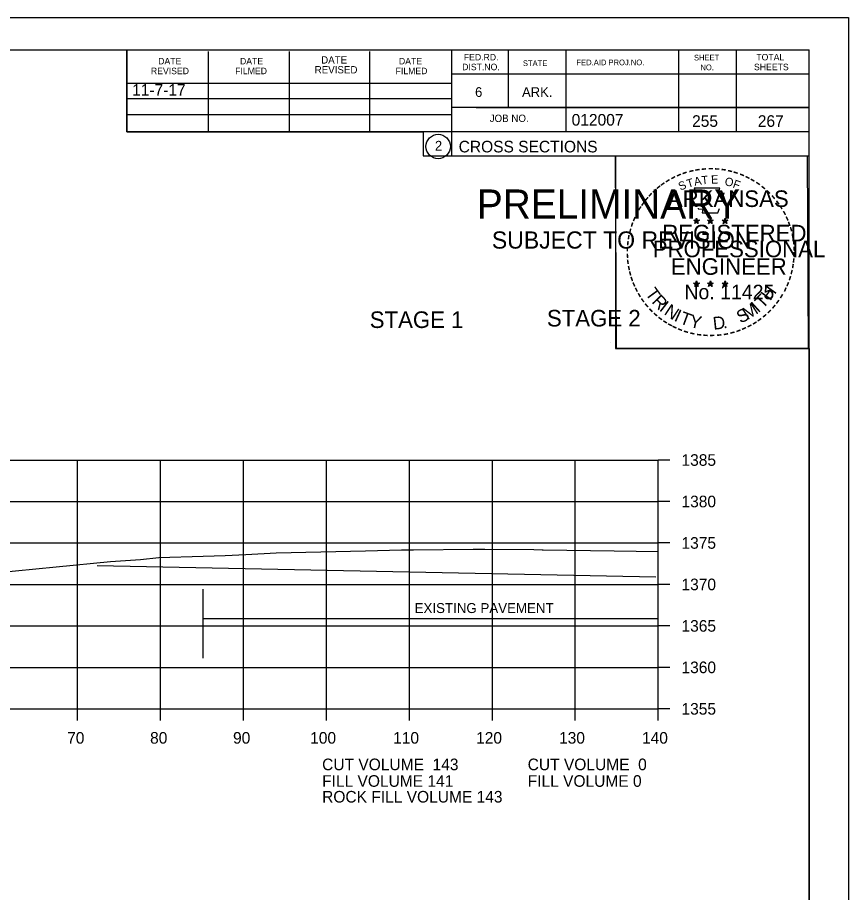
# Model space of a CAD drawing. Extents: x 1374311 to 1383814, y 384102 to 406278.
# Drawn here: x 1382783.6 to 1382883.8, y 385440.4 to 385545.9 of the extents above; entities that cross this region are included whole.
import ezdxf

# ---------------------------------------------------------------- set-up
doc = ezdxf.new("R2010")
doc.units = 0
for name, color, linetype in [('R_Axis', 7, 'Continuous'), ('R_Axis Annot', 7, 'Continuous'), ('R_Border', 7, 'Continuous'), ('R_Border PE', 7, 'Continuous'), ('R_Border Prem', 7, 'Continuous'), ('R_Exist Surface', 7, 'Continuous'), ('R_Fin Surface', 7, 'Continuous'), ('R_Grid', 7, 'Continuous'), ('R_No Plot', 7, 'Continuous'), ('R_Water', 7, 'Continuous')]:
    doc.layers.add(name, color=color, linetype=linetype)

msp = doc.modelspace()

# ---------------------------------------------------------------- linework, layer by layer
at = {"layer": 'R_Axis'}
for p, q in [((1382860.86, 385462.55), (1382860.86, 385492.55)), ((1382862.26, 385492.55), (1382860.86, 385492.55)), ((1382862.26, 385487.55), (1382860.86, 385487.55)), ((1382862.26, 385482.55), (1382860.86, 385482.55)), ((1382862.26, 385477.55), (1382860.86, 385477.55)), ((1382862.26, 385472.55), (1382860.86, 385472.55)), ((1382862.26, 385467.55), (1382860.86, 385467.55)), ((1382580.86, 385462.55), (1382860.86, 385462.55)), ((1382790.86, 385461.15), (1382790.86, 385462.55)), ((1382800.86, 385461.15), (1382800.86, 385462.55)), ((1382810.86, 385461.15), (1382810.86, 385462.55)), ((1382820.86, 385461.15), (1382820.86, 385462.55)), ((1382830.86, 385461.15), (1382830.86, 385462.55)), ((1382840.86, 385461.15), (1382840.86, 385462.55)), ((1382850.86, 385461.15), (1382850.86, 385462.55)), ((1382860.86, 385461.15), (1382860.86, 385462.55)), ((1382862.26, 385462.55), (1382860.86, 385462.55))]:
    msp.add_line(p, q, dxfattribs=at)
at = {"layer": 'R_Border'}
for p, q in [((1382562.86, 385542.01), (1382879.04, 385542.01)), ((1382796.78, 385532.13), (1382796.78, 385542.01)), ((1382806.64, 385532.13), (1382806.64, 385541.81)), ((1382816.4, 385532.13), (1382816.4, 385541.81)), ((1382826.08, 385532.13), (1382826.08, 385541.81)), ((1382835.94, 385542.01), (1382835.94, 385529.21)), ((1382842.78, 385542.01), (1382842.78, 385535.07)), ((1382849.72, 385542.01), (1382849.72, 385532.13)), ((1382863.3, 385542.01), (1382863.3, 385532.13)), ((1382870.24, 385542.01), (1382870.24, 385532.13)), ((1382879.04, 385336.55), (1382879.04, 385542.01)), ((1382879.04, 385539.07), (1382835.94, 385539.07)), ((1382879.04, 385539.09), (1382879.04, 385539.09)), ((1382796.78, 385537.99), (1382835.94, 385537.99)), ((1382796.78, 385536.13), (1382835.94, 385536.13)), ((1382879.04, 385535.07), (1382835.94, 385535.07)), ((1382838.9, 385535.07), (1382879.04, 385535.07)), ((1382796.78, 385532.13), (1382796.78, 385534.19)), ((1382796.78, 385534.19), (1382835.94, 385534.19)), ((1382879.04, 385532.13), (1382796.78, 385532.13)), ((1382835.94, 385529.21), (1382879.04, 385529.21))]:
    msp.add_line(p, q, dxfattribs=at)
msp.add_circle((1382834.33, 385530.35), 1.47, dxfattribs=at)
at = {"layer": 'R_Border PE'}
for p, q in [((1382865.13, 385521.47), (1382865.47, 385521.35)), ((1382865.13, 385521.47), (1382865.38, 385521.42)), ((1382865.13, 385521.47), (1382865.36, 385521.34)), ((1382865.26, 385521.06), (1382865.47, 385521.35)), ((1382865.26, 385521.06), (1382865.38, 385521.3)), ((1382865.26, 385521.06), (1382865.47, 385521.27)), ((1382865.47, 385521.72), (1382865.43, 385521.47)), ((1382865.47, 385521.35), (1382865.47, 385521.72)), ((1382865.47, 385521.72), (1382865.52, 385521.47)), ((1382865.82, 385521.47), (1382865.47, 385521.35)), ((1382865.69, 385521.06), (1382865.47, 385521.35)), ((1382865.69, 385521.06), (1382865.47, 385521.27)), ((1382865.82, 385521.47), (1382865.54, 385521.42)), ((1382865.69, 385521.06), (1382865.55, 385521.35)), ((1382865.82, 385521.47), (1382865.62, 385521.36)), ((1382866.8, 385521.47), (1382867.14, 385521.35)), ((1382866.8, 385521.47), (1382867.05, 385521.42)), ((1382866.8, 385521.47), (1382867.03, 385521.34)), ((1382866.93, 385521.06), (1382867.14, 385521.35)), ((1382866.93, 385521.06), (1382867.05, 385521.3)), ((1382866.93, 385521.06), (1382867.14, 385521.27)), ((1382867.14, 385521.72), (1382867.1, 385521.47)), ((1382867.14, 385521.35), (1382867.14, 385521.72)), ((1382867.14, 385521.72), (1382867.19, 385521.47)), ((1382867.49, 385521.47), (1382867.14, 385521.35)), ((1382867.36, 385521.06), (1382867.14, 385521.35)), ((1382867.36, 385521.06), (1382867.14, 385521.27)), ((1382867.49, 385521.47), (1382867.21, 385521.42)), ((1382867.36, 385521.06), (1382867.22, 385521.35)), ((1382867.49, 385521.47), (1382867.29, 385521.36)), ((1382868.56, 385521.45), (1382868.91, 385521.34)), ((1382868.56, 385521.45), (1382868.81, 385521.41)), ((1382868.56, 385521.45), (1382868.8, 385521.33)), ((1382868.69, 385521.05), (1382868.91, 385521.34)), ((1382868.69, 385521.05), (1382868.82, 385521.29)), ((1382868.69, 385521.05), (1382868.91, 385521.26)), ((1382868.91, 385521.71), (1382868.87, 385521.46)), ((1382868.91, 385521.34), (1382868.91, 385521.71)), ((1382868.91, 385521.71), (1382868.96, 385521.46)), ((1382869.26, 385521.45), (1382868.91, 385521.34)), ((1382869.12, 385521.05), (1382868.91, 385521.34)), ((1382869.12, 385521.05), (1382868.91, 385521.26)), ((1382869.26, 385521.45), (1382868.97, 385521.4)), ((1382869.12, 385521.05), (1382868.98, 385521.34)), ((1382869.26, 385521.45), (1382869.05, 385521.35)), ((1382865.12, 385513.89), (1382865.47, 385513.78)), ((1382865.12, 385513.89), (1382865.37, 385513.85)), ((1382865.12, 385513.89), (1382865.36, 385513.77)), ((1382865.25, 385513.48), (1382865.47, 385513.78)), ((1382865.25, 385513.48), (1382865.38, 385513.73)), ((1382865.25, 385513.48), (1382865.47, 385513.7)), ((1382865.47, 385514.15), (1382865.43, 385513.89)), ((1382865.47, 385513.78), (1382865.47, 385514.15)), ((1382865.47, 385514.15), (1382865.52, 385513.9)), ((1382865.82, 385513.89), (1382865.47, 385513.78)), ((1382865.68, 385513.48), (1382865.47, 385513.78)), ((1382865.68, 385513.48), (1382865.47, 385513.7)), ((1382865.82, 385513.89), (1382865.53, 385513.84)), ((1382865.68, 385513.48), (1382865.55, 385513.78)), ((1382865.82, 385513.89), (1382865.61, 385513.79)), ((1382866.79, 385513.89), (1382867.14, 385513.78)), ((1382866.79, 385513.89), (1382867.04, 385513.85)), ((1382866.79, 385513.89), (1382867.03, 385513.77)), ((1382866.92, 385513.48), (1382867.14, 385513.78)), ((1382866.92, 385513.48), (1382867.05, 385513.73)), ((1382866.92, 385513.48), (1382867.14, 385513.7)), ((1382867.14, 385514.15), (1382867.1, 385513.89)), ((1382867.14, 385513.78), (1382867.14, 385514.15)), ((1382867.14, 385514.15), (1382867.19, 385513.9)), ((1382867.49, 385513.89), (1382867.14, 385513.78)), ((1382867.35, 385513.48), (1382867.14, 385513.78)), ((1382867.35, 385513.48), (1382867.14, 385513.7)), ((1382867.49, 385513.89), (1382867.2, 385513.84)), ((1382867.35, 385513.48), (1382867.22, 385513.78)), ((1382867.49, 385513.89), (1382867.28, 385513.79)), ((1382868.56, 385513.88), (1382868.91, 385513.77)), ((1382868.56, 385513.88), (1382868.81, 385513.84)), ((1382868.56, 385513.88), (1382868.79, 385513.76)), ((1382868.69, 385513.47), (1382868.91, 385513.77)), ((1382868.69, 385513.47), (1382868.82, 385513.72)), ((1382868.69, 385513.47), (1382868.9, 385513.69)), ((1382868.91, 385514.14), (1382868.87, 385513.88)), ((1382869.12, 385513.47), (1382868.9, 385513.69)), ((1382868.91, 385513.77), (1382868.91, 385514.14)), ((1382868.91, 385514.14), (1382868.96, 385513.89)), ((1382869.25, 385513.88), (1382868.91, 385513.77)), ((1382869.12, 385513.47), (1382868.91, 385513.77)), ((1382869.25, 385513.88), (1382868.97, 385513.83)), ((1382869.12, 385513.47), (1382868.98, 385513.77)), ((1382869.25, 385513.88), (1382869.05, 385513.78))]:
    msp.add_line(p, q, dxfattribs=at)
for points in [[(1382865.17, 385525.34), (1382865.44, 385524.52)], [(1382868.68, 385524.42), (1382868.82, 385524.71), (1382868.13, 385524.68), (1382868.28, 385525.34), (1382865.17, 385525.34)], [(1382865.66, 385522.92), (1382865.66, 385522.83), (1382866.22, 385522.81), (1382866.17, 385522.34), (1382868.04, 385522.34), (1382868.24, 385522.88)], [(1382865.47, 385521.72), (1382865.69, 385521.06), (1382865.13, 385521.47), (1382865.82, 385521.47), (1382865.26, 385521.06), (1382865.47, 385521.72)], [(1382867.14, 385521.72), (1382867.36, 385521.06), (1382866.8, 385521.47), (1382867.49, 385521.47), (1382866.93, 385521.06), (1382867.14, 385521.72)], [(1382868.91, 385521.71), (1382869.12, 385521.05), (1382868.56, 385521.45), (1382869.26, 385521.45), (1382868.69, 385521.05), (1382868.91, 385521.71)], [(1382865.47, 385514.15), (1382865.68, 385513.48), (1382865.12, 385513.89), (1382865.82, 385513.89), (1382865.25, 385513.48), (1382865.47, 385514.15)], [(1382867.14, 385514.15), (1382867.35, 385513.48), (1382866.79, 385513.89), (1382867.49, 385513.89), (1382866.92, 385513.48), (1382867.14, 385514.15)], [(1382868.91, 385514.14), (1382869.12, 385513.47), (1382868.56, 385513.88), (1382869.25, 385513.88), (1382868.69, 385513.47), (1382868.91, 385514.14)]]:
    msp.add_lwpolyline(points, dxfattribs=at)
for centre, radius in [((1382865.47, 385521.35), 0.172), ((1382865.47, 385521.35), 0.145), ((1382865.47, 385521.35), 0.116), ((1382865.47, 385521.35), 0.0991), ((1382865.47, 385521.35), 0.0747), ((1382865.47, 385521.35), 0.0495), ((1382865.47, 385521.35), 0.0296), ((1382867.14, 385521.35), 0.172), ((1382867.14, 385521.35), 0.145), ((1382867.14, 385521.35), 0.116), ((1382867.14, 385521.35), 0.0991), ((1382867.14, 385521.35), 0.0747), ((1382867.14, 385521.35), 0.0495), ((1382867.14, 385521.35), 0.0296), ((1382868.91, 385521.34), 0.172), ((1382868.91, 385521.34), 0.145), ((1382868.91, 385521.34), 0.116), ((1382868.91, 385521.34), 0.0991), ((1382868.91, 385521.34), 0.0747), ((1382868.91, 385521.34), 0.0495), ((1382868.91, 385521.34), 0.0296), ((1382865.47, 385513.78), 0.172), ((1382865.47, 385513.78), 0.145), ((1382865.47, 385513.78), 0.116), ((1382865.47, 385513.78), 0.0991), ((1382865.47, 385513.78), 0.0747), ((1382865.47, 385513.78), 0.0495), ((1382865.47, 385513.78), 0.0296), ((1382867.14, 385513.78), 0.172), ((1382867.14, 385513.78), 0.145), ((1382867.14, 385513.78), 0.116), ((1382867.14, 385513.78), 0.0991), ((1382867.14, 385513.78), 0.0747), ((1382867.14, 385513.78), 0.0495), ((1382867.14, 385513.78), 0.0296), ((1382868.91, 385513.77), 0.172), ((1382868.91, 385513.77), 0.145), ((1382868.91, 385513.77), 0.116), ((1382868.91, 385513.77), 0.0991), ((1382868.91, 385513.77), 0.0747), ((1382868.91, 385513.77), 0.0495), ((1382868.91, 385513.77), 0.0296)]:
    msp.add_circle(centre, radius, dxfattribs=at)
at = {"layer": 'R_Exist Surface'}
msp.add_lwpolyline([(1382780.88, 385478.95), (1382788.28, 385479.67), (1382794.82, 385480.3), (1382798.46, 385480.55), (1382800.64, 385480.81), (1382805.99, 385480.96), (1382808.65, 385481.03), (1382811.16, 385481.15), (1382814.81, 385481.34), (1382825.56, 385481.6), (1382829.91, 385481.71), (1382831.37, 385481.73), (1382838.55, 385481.81), (1382839.94, 385481.8), (1382845.88, 385481.75), (1382846.87, 385481.74), (1382847, 385481.72), (1382855.55, 385481.59), (1382860.86, 385481.53)], dxfattribs=at)
at = {"layer": 'R_Grid'}
for p, q in [((1382580.86, 385492.55), (1382860.86, 385492.55)), ((1382790.86, 385462.55), (1382790.86, 385492.55)), ((1382800.86, 385462.55), (1382800.86, 385492.55)), ((1382810.86, 385462.55), (1382810.86, 385492.55)), ((1382820.86, 385462.55), (1382820.86, 385492.55)), ((1382830.86, 385462.55), (1382830.86, 385492.55)), ((1382840.86, 385462.55), (1382840.86, 385492.55)), ((1382850.86, 385462.55), (1382850.86, 385492.55)), ((1382860.86, 385462.55), (1382860.86, 385492.55)), ((1382580.86, 385487.55), (1382860.86, 385487.55)), ((1382580.86, 385482.55), (1382860.86, 385482.55)), ((1382580.86, 385477.55), (1382860.86, 385477.55)), ((1382580.86, 385472.55), (1382860.86, 385472.55)), ((1382580.86, 385467.55), (1382860.86, 385467.55)), ((1382580.86, 385462.55), (1382860.86, 385462.55))]:
    msp.add_line(p, q, dxfattribs=at)
at = {"layer": 'R_No Plot'}
for p, q in [((1382550.46, 385545.91), (1382883.79, 385545.91)), ((1382855.08, 385506.76), (1382855.08, 385506.76))]:
    msp.add_line(p, q, dxfattribs=at)
for points in [[(1382550.45, 385545.91), (1382883.79, 385545.91), (1382883.79, 385332.57), (1382550.45, 385332.57)], [(1382796.78, 385542.01), (1382796.78, 385532.13), (1382832.51, 385532.13), (1382832.51, 385529.21), (1382855.71, 385529.21), (1382855.71, 385506), (1382879.04, 385506), (1382879.04, 385336.55), (1382562.86, 385336.55), (1382562.86, 385542.01)], [(1382855.71, 385529.24), (1382878.81, 385529.24), (1382878.93, 385506), (1382855.83, 385506)]]:
    msp.add_lwpolyline(points, close=True, dxfattribs=at)
at = {"layer": 'R_Water'}
for p, q in [((1382793.23, 385479.82), (1382860.56, 385478.47)), ((1382805.99, 385468.64), (1382805.99, 385476.96)), ((1382805.99, 385473.43), (1382860.86, 385473.43))]:
    msp.add_line(p, q, dxfattribs=at)

# ---------------------------------------------------------------- texts
at = {"layer": 'R_Axis Annot'}
for s, p in [('1385', (1382863.66, 385491.85)), ('1380', (1382863.66, 385486.85)), ('1375', (1382863.66, 385481.85)), ('1370', (1382863.66, 385476.85)), ('1365', (1382863.66, 385471.85)), ('1360', (1382863.66, 385466.85)), ('1355', (1382863.66, 385461.85)), ('70', (1382789.6, 385458.35)), ('80', (1382799.6, 385458.35)), ('90', (1382809.6, 385458.35)), ('100', (1382818.9, 385458.35)), ('110', (1382828.9, 385458.35)), ('120', (1382838.9, 385458.35)), ('130', (1382848.9, 385458.35)), ('140', (1382858.9, 385458.35)), ('CUT VOLUME  143', (1382820.34, 385455.15)), ('CUT VOLUME  0', (1382845.12, 385455.15)), ('FILL VOLUME 141', (1382820.34, 385453.15)), ('FILL VOLUME 0', (1382845.12, 385453.15)), ('ROCK FILL VOLUME 143', (1382820.34, 385451.25))]:
    msp.add_text(s, height=1.4, dxfattribs=at).set_placement(p)
at = {"layer": 'R_Border'}
for s, height, p in [('DATE', 0.782, (1382800.58, 385540.25)), ('DATE', 0.782, (1382810.44, 385540.25)), ('DATE', 0.879, (1382820.22, 385540.35)), ('DATE', 0.782, (1382829.6, 385540.25)), ('FED.RD.', 0.782, (1382837.42, 385540.73)), ('STATE', 0.684, (1382844.54, 385540.05)), ('FED.AID PROJ.NO.', 0.684, (1382851, 385540.15)), ('SHEET', 0.684, (1382865.16, 385540.73)), ('TOTAL', 0.782, (1382872.68, 385540.73)), ('REVISED', 0.782, (1382799.7, 385539.07)), ('FILMED', 0.782, (1382809.86, 385539.07)), ('REVISED', 0.879, (1382819.44, 385539.17)), ('FILMED', 0.782, (1382829.2, 385539.07)), ('DIST.NO.', 0.782, (1382837.22, 385539.55)), ('NO.', 0.684, (1382865.94, 385539.55)), ('SHEETS', 0.782, (1382872.4, 385539.55)), ('6', 1.17, (1382838.78, 385536.33)), ('ARK.', 1.172, (1382844.44, 385536.33)), ('JOB NO.', 0.879, (1382840.54, 385533.31)), ('012007', 1.4, (1382850.42, 385532.87)), ('2', 1.17, (1382833.94, 385529.86)), ('CROSS SECTIONS', 1.4, (1382836.8, 385529.64))]:
    msp.add_text(s, height=height, rotation=360, dxfattribs=at).set_placement(p)
at = {"layer": 'R_Border PE'}
for s, height, rotation, p in [('-', 1.6, 24.3072, (1382863.28, 385526.2)), ('-', 1.6, 19.1761, (1382863.91, 385526.47)), ('-', 1.6, 13.6301, (1382864.66, 385526.71)), ('-', 1.6, 10.2193, (1382865.34, 385526.87)), ('-', 1.6, 5.8968, (1382866.07, 385526.98)), ('-', 1.6, 0.1862, (1382866.84, 385527.06)), ('-', 1.6, 357.743, (1382867.57, 385527.04)), ('-', 1.6, 352.1617, (1382868.31, 385526.99)), ('-', 1.6, 347.2049, (1382869.03, 385526.87)), ('-', 1.6, 342.3362, (1382869.66, 385526.72)), ('-', 1.6, 337.8551, (1382870.4, 385526.49)), ('-', 1.6, 36.2317, (1382861.47, 385525.12)), ('-', 1.6, 34.0636, (1382862.05, 385525.51)), ('-', 1.6, 28.7918, (1382862.65, 385525.88)), ('S', 1, 21.594, (1382863.52, 385525.02)), ('T', 1, 16.4036, (1382864.44, 385525.35)), ('A', 1, 11.2132, (1382865.26, 385525.6)), ('T', 1, 6.0228, (1382866.11, 385525.77)), ('E', 1, 0.8323, (1382867.22, 385525.88)), ('O', 1, 350.4515, (1382868.82, 385525.67)), ('F', 1, 340.0707, (1382869.77, 385525.44)), ('-', 1.6, 334.1211, (1382871.03, 385526.22)), ('-', 1.6, 329.6409, (1382871.61, 385525.94)), ('-', 1.6, 325.8627, (1382872.25, 385525.58)), ('-', 1.6, 42.9622, (1382860.56, 385524.32)), ('-', 1.6, 38.9507, (1382861, 385524.74)), ('ARKANSAS', 2, 360, (1382862.02, 385523.06)), ('-', 1.6, 320.5297, (1382872.86, 385525.15)), ('-', 1.6, 315.5786, (1382873.46, 385524.67)), ('-', 1.6, 50.6142, (1382859.71, 385523.36)), ('-', 1.6, 48.423, (1382860.12, 385523.85)), ('-', 1.6, 309.8797, (1382874.03, 385524.12)), ('-', 1.6, 306.6522, (1382874.56, 385523.51)), ('-', 1.6, 58.0706, (1382858.97, 385522.27)), ('-', 1.6, 54.2325, (1382859.3, 385522.79)), ('-', 1.4, 303.6753, (1382875.04, 385522.95)), ('-', 1.6, 67.7743, (1382858.4, 385521.04)), ('-', 1.6, 62.8713, (1382858.66, 385521.65)), ('-', 1.6, 299.6684, (1382875.36, 385522.34)), ('-', 1.6, 294.6628, (1382875.68, 385521.73)), ('-', 1.6, 72.3945, (1382858.18, 385520.41)), ('REGISTERED', 2, 360, (1382861.34, 385518.91)), ('DWB', 0.01, 360, (1382865.46, 385521.35)), ('DWB', 0.01, 360, (1382867.13, 385521.35)), ('DWB', 0.01, 360, (1382868.9, 385521.34)), ('-', 1.6, 290.5728, (1382875.94, 385521.15)), ('-', 1.6, 81.2013, (1382857.85, 385518.98)), ('-', 1.6, 75.461, (1382857.99, 385519.7)), ('-', 1.6, 285.1233, (1382876.18, 385520.57)), ('-', 1.6, 280.5493, (1382876.38, 385519.83)), ('-', 1.6, 85.1863, (1382857.78, 385518.29)), ('PROFESSIONAL', 2, 360, (1382860.19, 385517)), ('-', 1.6, 276.5962, (1382876.54, 385519.06)), ('-', 1.6, 89.0622, (1382857.75, 385517.59)), ('-', 1.6, 274.3301, (1382876.6, 385518.34)), ('-', 1.6, 269.9407, (1382876.63, 385517.71)), ('-', 1.6, 94.1959, (1382857.79, 385516.87)), ('-', 1.6, 98.9479, (1382857.86, 385516.2)), ('ENGINEER', 2, 360, (1382862.38, 385514.88)), ('-', 1.6, 263.5172, (1382876.61, 385517.04)), ('-', 1.6, 101.7149, (1382858, 385515.47)), ('-', 1.6, 255.7626, (1382876.43, 385515.71)), ('-', 1.6, 260.9953, (1382876.54, 385516.39)), ('-', 1.6, 105.4578, (1382858.16, 385514.87)), ('-', 1.6, 109.0874, (1382858.37, 385514.24)), ('-', 1.6, 252.8681, (1382876.25, 385514.99)), ('-', 1.6, 114.0643, (1382858.63, 385513.65)), ('-', 1.6, 115.7289, (1382858.93, 385513.03)), ('T', 1.54, 306.0406, (1382859.23, 385512.62)), ('No. 11425', 1.757, 360, (1382864.01, 385511.93)), ('DWB', 0.01, 360, (1382865.46, 385513.78)), ('DWB', 0.01, 360, (1382867.13, 385513.78)), ('DWB', 0.01, 360, (1382868.89, 385513.77)), ('H', 1.54, 54.6088, (1382874.35, 385511.66)), ('-', 1.6, 244.6197, (1382875.77, 385513.69)), ('-', 1.6, 247.8887, (1382876.03, 385514.31)), ('-', 1.6, 120.4471, (1382859.29, 385512.44)), ('R', 1.54, 314.005, (1382859.99, 385511.57)), ('T', 1.54, 46.6444, (1382873.46, 385510.71)), ('-', 1.6, 239.0712, (1382875.37, 385512.93)), ('-', 1.6, 125.8934, (1382859.69, 385511.88)), ('-', 1.6, 130.7181, (1382860.15, 385511.33)), ('I', 1.54, 321.9694, (1382860.89, 385510.64)), ('N', 1.54, 326.5002, (1382861.46, 385510.17)), ('M', 1.54, 32.6563, (1382871.61, 385509.39)), ('I', 1.54, 42.1136, (1382872.9, 385510.23)), ('-', 1.6, 231.2538, (1382874.54, 385511.71)), ('-', 1.6, 233.8452, (1382874.97, 385512.28)), ('-', 1.6, 134.2238, (1382860.67, 385510.78)), ('-', 1.6, 138.9338, (1382861.2, 385510.32)), ('I', 1.54, 335.3603, (1382862.67, 385509.38)), ('T', 1.54, 339.8912, (1382863.33, 385509.06)), ('S', 1.54, 26.9312, (1382870.78, 385508.98)), ('-', 1.6, 221.0851, (1382873.54, 385510.64)), ('-', 1.6, 225.7653, (1382874.06, 385511.15)), ('-', 1.6, 144.6463, (1382861.75, 385509.91)), ('-', 1.6, 148.0898, (1382862.31, 385509.54)), ('Y', 1.54, 347.8556, (1382864.55, 385508.61)), ('D', 1.54, 6.3969, (1382867.53, 385508.25)), ('-', 1.6, 212.2491, (1382872.46, 385509.78)), ('-', 1.6, 215.7363, (1382872.99, 385510.17)), ('-', 1.6, 151.5704, (1382862.89, 385509.22)), ('-', 1.6, 154.6002, (1382863.41, 385508.97)), ('-', 1.6, 158.5612, (1382864.04, 385508.72)), ('-', 1.6, 162.7983, (1382864.72, 385508.5)), ('.', 1.54, 13.7642, (1382868.72, 385508.38)), ('-', 1.6, 195.4743, (1382869.98, 385508.6)), ('-', 1.6, 200.7184, (1382870.65, 385508.84)), ('-', 1.6, 204.2516, (1382871.27, 385509.12)), ('-', 1.6, 207.3568, (1382871.9, 385509.44)), ('-', 1.6, 167.5555, (1382865.44, 385508.34)), ('-', 1.6, 173.1155, (1382866.21, 385508.23)), ('-', 1.6, 176.5183, (1382866.96, 385508.18)), ('-', 1.6, 181.5918, (1382867.7, 385508.2)), ('-', 1.6, 185.8167, (1382868.51, 385508.27)), ('-', 1.6, 191.2858, (1382869.25, 385508.4))]:
    msp.add_text(s, height=height, rotation=rotation, dxfattribs=at).set_placement(p)
at = {"layer": 'R_Border Prem'}
for s, height, p in [('PRELIMINARY', 3.5, (1382838.99, 385521.67)), ('DWB', 0.01, (1382839.74, 385523.52)), ('SUBJECT TO REVISION', 2.0751, (1382840.8, 385518.04))]:
    msp.add_text(s, height=height, rotation=360, dxfattribs=at).set_placement(p)
at = {"layer": 'R_Fin Surface'}
msp.add_text('11-7-17', height=1.4, dxfattribs=at).set_placement((1382797.43, 385536.47))
at = {"layer": 'R_Water'}
for s, p in [('255', (1382864.94, 385532.72)), ('267', (1382872.86, 385532.72))]:
    msp.add_text(s, height=1.4, rotation=360, dxfattribs=at).set_placement(p)
for s, height, p in [('STAGE 1', 2, (1382826.08, 385508.47)), ('STAGE 2', 2, (1382847.44, 385508.65)), ('EXISTING PAVEMENT', 1.2, (1382831.49, 385474.1))]:
    msp.add_text(s, height=height, dxfattribs=at).set_placement(p)

doc.saveas('drawing.dxf')
